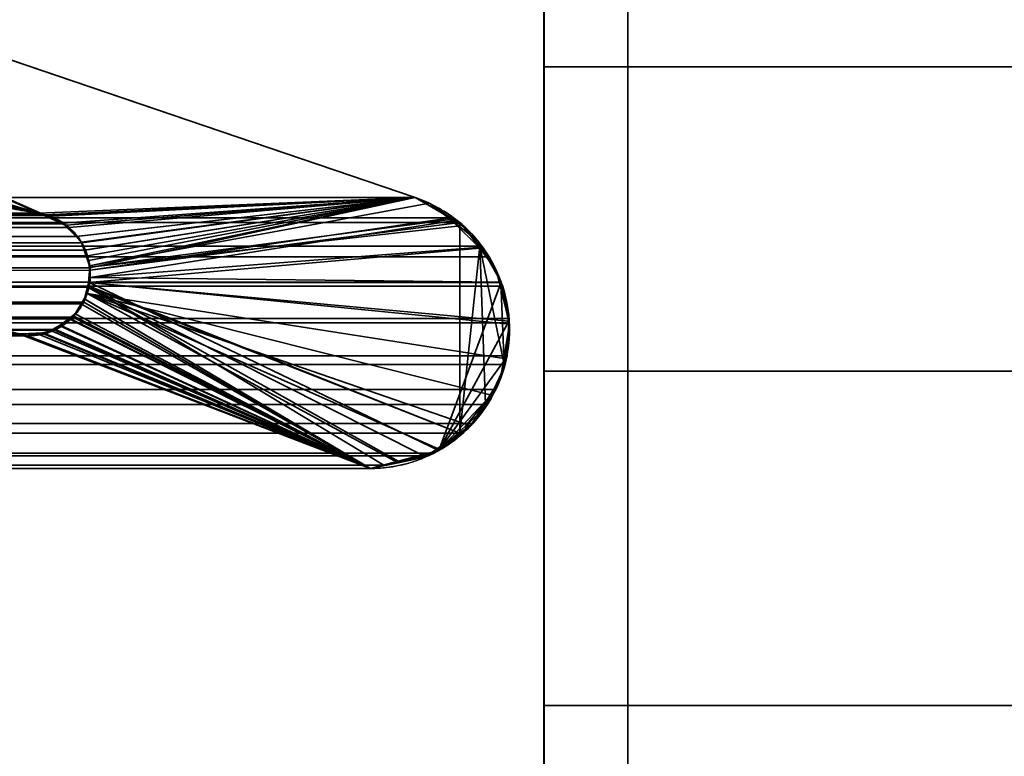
# Model space of a CAD drawing. Header units: millimetres. Extents: x -490 to 6690, y -115 to 132.
# Tile 583 of 656: x 3411.44 to 3414.37, y -2.11 to 0.08. Entities that reach past the tile are written whole.
import ezdxf

# ---------------------------------------------------------------- set-up
doc = ezdxf.new("R2010")
doc.units = ezdxf.units.MM
doc.layers.add('151', color=7, linetype='Continuous', true_color=0xffffff)

# ---------------------------------------------------------------- blocks, each defined once
blk = doc.blocks.new('UG_SURFACE_003')
at = {"layer": '151', "color": 252, "linetype": 'Continuous', "lineweight": 35}
for points in [[(3589.9999, -6.2, 2201.9999), (3589.9999, 113.2, 2201.9999), (2410.0001, 113.2, 2201.9999), (2410.0001, -6.2, 2201.9999)], [(2559.9999, -6.2, 2052), (2559.9999, 113.2, 2052), (3440.0001, 113.2, 2052), (3440.0001, -6.2, 2052)]]:
    blk.add_3dface(points, dxfattribs=at)
blk = doc.blocks.new('UG_SURFACE_187')
at = {"layer": '151', "color": 14, "linetype": 'Continuous', "lineweight": 35}
for points in [[(3417.3, -10, 2024.3001), (3417.3, 19, 2024.3001), (2582.7, 19, 2024.3001), (2582.7, -10, 2024.3001)], [(3413.25, 16.25, 2020.2501), (3415.9999, 19, 2023), (3417.3, 19, 2024.3001), (3417.3, -10, 2024.3001)], [(3413.25, 16.25, 2020.2501), (3413.25, -22, 2020.2501), (2586.75, -22, 2020.2501), (2586.75, 16.25, 2020.2501)], [(3417.3, -10, 2024.3001), (3413.25, -22, 2020.2501), (3413.25, 16.25, 2020.2501)]]:
    blk.add_3dface(points, dxfattribs=at)
blk = doc.blocks.new('UG_SURFACE_188')
at = {"layer": '151', "color": 7, "linetype": 'Continuous', "lineweight": 35}
for points in [[(2586.75, 16, 2020.2501), (2586.75, -22, 2020.2501), (3413.25, -22, 2020.2501), (3413.25, 16, 2020.2501)], [(3413.0001, 16, 2020), (3413.0001, -22, 2020), (2586.9999, -22, 2020), (2586.9999, 16, 2020)], [(3413.0001, -22, 2020), (3413.0001, 16, 2020), (3413.25, 16, 2020.2501), (3413.25, -22, 2020.2501)]]:
    blk.add_3dface(points, dxfattribs=at)
blk = doc.blocks.new('UG_SURFACE_189')
at = {"layer": '151', "color": 14, "linetype": 'Continuous', "lineweight": 35}
for points in [[(3413.25, 16.25, -8), (3415.9999, 19, -8), (3417.3, 19, -8), (3417.3, -10, -8)], [(3417.3, -10, 2024.3001), (3417.3, 19, 2024.3001), (3415.9999, 19, 2023), (3413.25, 16.25, 2020.2501)], [(3413.25, -22, 2020.2501), (3413.25, 16.25, 2020.2501), (3413.25, 1.9726, 1760.5226), (3413.25, 1.3301, 1762.5)], [(3413.25, 16.25, -8), (3413.25, -0.9663, 275.4323), (3413.25, 0.7157, 276.6543)], [(3413.25, -3, 275), (3413.25, -0.9663, 275.4323), (3413.25, 16.25, -8), (3413.25, -22, -8)], [(3417.3, -10, -8), (3413.25, -22, -8), (3413.25, 16.25, -8)], [(3413.25, 16.25, 2020.2501), (3413.25, -22, 2020.2501), (3417.3, -10, 2024.3001)], [(3413.25, 1.9726, 1222.5226), (3413.25, -3, 1755), (3413.25, -0.9663, 1755.4322)], [(3413.25, 1.9726, 1222.5226), (3413.25, -6.7157, 1756.6544), (3413.25, -5.0337, 1755.4322)], [(3413.25, -5.0337, 1755.4322), (3413.25, -3, 1755), (3413.25, 1.9726, 1222.5226)], [(3413.25, -0.9663, 1755.4322), (3413.25, 0.7157, 1756.6544), (3413.25, 1.9726, 1222.5226)], [(3413.25, 1.9726, 1222.5226), (3413.25, 1.3301, 1224.4999), (3413.25, -7.9726, 1760.5226), (3413.25, -7.7553, 1758.4549)], [(3413.25, -7.7553, 1758.4549), (3413.25, -6.7157, 1756.6544), (3413.25, 1.9726, 1222.5226)], [(3417.3, -0.0611, 1226.0451), (3413.25, -0.0611, 1226.0451), (3413.25, 1.3301, 1224.4999), (3417.3, 1.3301, 1224.4999)], [(3413.25, -22, 2020.2501), (3413.25, 1.3301, 1762.5), (3413.25, -0.0611, 1764.0451)], [(3413.25, 1.3301, 282.5), (3413.25, -5.0337, 1217.4323), (3413.25, -3, 1217)], [(3413.25, 1.3301, 282.5), (3413.25, -6.7157, 1218.6544), (3413.25, -5.0337, 1217.4323)], [(3413.25, -3, 1217), (3413.25, -0.9663, 1217.4323), (3413.25, 1.3301, 282.5)], [(3413.25, -0.9663, 1217.4323), (3413.25, 0.7157, 1218.6544), (3413.25, 1.3301, 282.5)], [(3413.25, -7.9726, 1760.5226), (3413.25, 1.3301, 1224.4999), (3413.25, -0.0611, 1226.0451)], [(3413.25, -7.9726, 1222.5226), (3413.25, -7.7553, 1220.4549), (3413.25, 1.3301, 282.5), (3413.25, -0.0611, 284.0451)], [(3413.25, -7.7553, 1220.4549), (3413.25, -6.7157, 1218.6544), (3413.25, 1.3301, 282.5)], [(3417.3, -0.0611, 284.0451), (3413.25, -0.0611, 284.0451), (3413.25, 1.3301, 282.5), (3417.3, 1.3301, 282.5)], [(3417.3, -0.0611, 1764.0451), (3413.25, -0.0611, 1764.0451), (3413.25, 1.3301, 1762.5), (3417.3, 1.3301, 1762.5)], [(3417.3, 0.7157, 1218.6544), (3413.25, 0.7157, 1218.6544), (3413.25, -0.9663, 1217.4323), (3417.3, -0.9663, 1217.4323)], [(3417.3, 0.7157, 276.6543), (3413.25, 0.7157, 276.6543), (3413.25, -0.9663, 275.4323), (3417.3, -0.9663, 275.4323)], [(3417.3, 0.7157, 1756.6544), (3413.25, 0.7157, 1756.6544), (3413.25, -0.9663, 1755.4322), (3417.3, -0.9663, 1755.4322)], [(3417.3, -1.9604, 1226.8907), (3413.25, -1.9604, 1226.8907), (3413.25, -0.0611, 1226.0451), (3417.3, -0.0611, 1226.0451)], [(3413.25, -0.0611, 1764.0451), (3413.25, -1.9604, 1764.8908), (3413.25, -22, 2020.2501)], [(3413.25, -0.0611, 1226.0451), (3413.25, -1.9604, 1226.8907), (3413.25, -7.9726, 1760.5226)], [(3413.25, -7.9726, 1222.5226), (3413.25, -0.0611, 284.0451), (3413.25, -1.9604, 284.8907)], [(3417.3, -1.9604, 284.8907), (3413.25, -1.9604, 284.8907), (3413.25, -0.0611, 284.0451), (3417.3, -0.0611, 284.0451)], [(3417.3, -1.9604, 1764.8908), (3413.25, -1.9604, 1764.8908), (3413.25, -0.0611, 1764.0451), (3417.3, -0.0611, 1764.0451)], [(3417.3, -0.9663, 1217.4323), (3413.25, -0.9663, 1217.4323), (3413.25, -3, 1217), (3417.3, -3, 1217)], [(3417.3, -0.9663, 275.4323), (3413.25, -0.9663, 275.4323), (3413.25, -3, 275), (3417.3, -3, 275)], [(3417.3, -0.9663, 1755.4322), (3413.25, -0.9663, 1755.4322), (3413.25, -3, 1755), (3417.3, -3, 1755)], [(3417.3, -1.9604, 1226.8907), (3417.3, -4.0396, 1226.8907), (3413.25, -3, 1227)], [(3413.25, -3, 1227), (3413.25, -1.9604, 1226.8907), (3417.3, -1.9604, 1226.8907)], [(3413.25, -1.9604, 1764.8908), (3413.25, -3, 1765), (3413.25, -22, 2020.2501)], [(3413.25, -1.9604, 1226.8907), (3413.25, -3, 1227), (3413.25, -7.9726, 1760.5226)], [(3413.25, -1.9604, 284.8907), (3413.25, -3, 285), (3413.25, -7.9726, 1222.5226)], [(3417.3, -1.9604, 284.8907), (3417.3, -4.0396, 284.8907), (3413.25, -3, 285)], [(3413.25, -3, 285), (3413.25, -1.9604, 284.8907), (3417.3, -1.9604, 284.8907)], [(3417.3, -1.9604, 1764.8908), (3417.3, -4.0396, 1764.8908), (3413.25, -3, 1765)], [(3413.25, -3, 1765), (3413.25, -1.9604, 1764.8908), (3417.3, -1.9604, 1764.8908)]]:
    blk.add_3dface(points, dxfattribs=at)
blk = doc.blocks.new('UG_SURFACE_191')
at = {"layer": '151', "color": 7, "linetype": 'Continuous', "lineweight": 35}
for points in [[(3413.25, -22, 2020.2501), (3413.25, 16, 2020.2501), (3413.0001, 16, 2020), (3413.0001, -22, 2020)], [(3413.0001, 16, -8), (3413.25, 16, -8), (3413.25, -22, -8), (3413.0001, -22, -8)], [(3413.0001, -22, 2020), (3413.0001, 16, 2020), (3413.0001, 1.9726, 1760.5226), (3413.0001, 1.3301, 1762.5)], [(3413.0001, 16, -8), (3413.0001, -0.9663, 275.4323), (3413.0001, 0.7157, 276.6543)], [(3413.0001, -3, 275), (3413.0001, -0.9663, 275.4323), (3413.0001, 16, -8), (3413.0001, -22, -8)], [(3413.25, 16, 2020.2501), (3413.25, -4.0396, 284.8907), (3413.25, -3, 285)], [(3413.25, 16, 2020.2501), (3413.25, -4.0396, 1764.8908), (3413.25, -3, 1765)], [(3413.25, 16, 2020.2501), (3413.25, -5.9389, 284.0451), (3413.25, -4.0396, 284.8907)], [(3413.25, -3, 285), (3413.25, -1.9604, 284.8907), (3413.25, 16, 2020.2501)], [(3413.25, -3, 1765), (3413.25, -1.9604, 1764.8908), (3413.25, 16, 2020.2501)], [(3413.25, -1.9604, 284.8907), (3413.25, -0.0611, 284.0451), (3413.25, 16, 2020.2501)], [(3413.25, -1.9604, 1764.8908), (3413.25, -0.0611, 1764.0451), (3413.25, 16, 2020.2501)], [(3413.25, 16, 2020.2501), (3413.25, -7.3301, 1762.5), (3413.25, -5.9389, 1764.0451)], [(3413.25, -0.0611, 284.0451), (3413.25, 1.3301, 282.5), (3413.25, 16, 2020.2501)], [(3413.25, 1.9726, 1222.5226), (3413.25, -7.3301, 282.5), (3413.25, -5.9389, 284.0451), (3413.25, 16, 2020.2501)], [(3413.25, -5.9389, 1764.0451), (3413.25, -4.0396, 1764.8908), (3413.25, 16, 2020.2501)], [(3413.25, -0.0611, 1764.0451), (3413.25, 1.3301, 1762.5), (3413.25, 16, 2020.2501)], [(3413.25, 16, 2020.2501), (3413.25, -22, 2020.2501), (3413.25, -7.9726, 1760.5226), (3413.25, -7.3301, 1762.5)], [(3413.25, 0.7157, 276.6543), (3413.25, -0.9663, 275.4323), (3413.25, 16, -8)], [(3413.25, -0.9663, 275.4323), (3413.25, -3, 275), (3413.25, -22, -8), (3413.25, 16, -8)], [(3413.0001, 1.9726, 1222.5226), (3413.0001, -3, 1755), (3413.0001, -0.9663, 1755.4322)], [(3413.0001, 1.9726, 1222.5226), (3413.0001, -6.7157, 1756.6544), (3413.0001, -5.0337, 1755.4322)], [(3413.0001, -5.0337, 1755.4322), (3413.0001, -3, 1755), (3413.0001, 1.9726, 1222.5226)], [(3413.0001, -0.9663, 1755.4322), (3413.0001, 0.7157, 1756.6544), (3413.0001, 1.9726, 1222.5226)], [(3413.0001, 1.9726, 1222.5226), (3413.0001, 1.3301, 1224.4999), (3413.0001, -7.9726, 1760.5226), (3413.0001, -7.7553, 1758.4549)], [(3413.0001, -7.7553, 1758.4549), (3413.0001, -6.7157, 1756.6544), (3413.0001, 1.9726, 1222.5226)], [(3413.25, -7.9726, 280.5226), (3413.25, -7.3301, 282.5), (3413.25, 1.9726, 1222.5226), (3413.25, 1.7553, 1220.4549)], [(3413.25, 1.7553, 1220.4549), (3413.25, 0.7157, 1218.6544), (3413.25, -7.9726, 280.5226)], [(3413.0001, -22, 2020), (3413.0001, 1.3301, 1762.5), (3413.0001, -0.0611, 1764.0451)], [(3413.0001, 1.3301, 282.5), (3413.0001, -5.0337, 1217.4323), (3413.0001, -3, 1217)], [(3413.0001, 1.3301, 282.5), (3413.0001, -6.7157, 1218.6544), (3413.0001, -5.0337, 1217.4323)], [(3413.0001, -3, 1217), (3413.0001, -0.9663, 1217.4323), (3413.0001, 1.3301, 282.5)], [(3413.0001, -0.9663, 1217.4323), (3413.0001, 0.7157, 1218.6544), (3413.0001, 1.3301, 282.5)], [(3413.0001, -7.9726, 1760.5226), (3413.0001, 1.3301, 1224.4999), (3413.0001, -0.0611, 1226.0451)], [(3413.0001, -7.9726, 1222.5226), (3413.0001, -7.7553, 1220.4549), (3413.0001, 1.3301, 282.5), (3413.0001, -0.0611, 284.0451)], [(3413.0001, -7.7553, 1220.4549), (3413.0001, -6.7157, 1218.6544), (3413.0001, 1.3301, 282.5)], [(3413.25, -0.0611, 1226.0451), (3413.0001, -0.0611, 1226.0451), (3413.0001, 1.3301, 1224.4999), (3413.25, 1.3301, 1224.4999)], [(3413.25, -0.0611, 284.0451), (3413.0001, -0.0611, 284.0451), (3413.0001, 1.3301, 282.5), (3413.25, 1.3301, 282.5)], [(3413.25, -0.0611, 1764.0451), (3413.0001, -0.0611, 1764.0451), (3413.0001, 1.3301, 1762.5), (3413.25, 1.3301, 1762.5)], [(3413.25, -0.0611, 1226.0451), (3413.25, 1.3301, 1224.4999), (3413.25, 0.7157, 1756.6544)], [(3413.25, 0.7157, 1218.6544), (3413.0001, 0.7157, 1218.6544), (3413.0001, -0.9663, 1217.4323), (3413.25, -0.9663, 1217.4323)], [(3413.25, 0.7157, 276.6543), (3413.0001, 0.7157, 276.6543), (3413.0001, -0.9663, 275.4323), (3413.25, -0.9663, 275.4323)], [(3413.25, 0.7157, 1756.6544), (3413.0001, 0.7157, 1756.6544), (3413.0001, -0.9663, 1755.4322), (3413.25, -0.9663, 1755.4322)], [(3413.25, 0.7157, 1756.6544), (3413.25, -4.0396, 1226.8907), (3413.25, -3, 1227)], [(3413.25, -3, 1227), (3413.25, -1.9604, 1226.8907), (3413.25, 0.7157, 1756.6544)], [(3413.25, -1.9604, 1226.8907), (3413.25, -0.0611, 1226.0451), (3413.25, 0.7157, 1756.6544)], [(3413.25, 0.7157, 1756.6544), (3413.25, -7.3301, 1224.4999), (3413.25, -5.9389, 1226.0451)], [(3413.25, -5.9389, 1226.0451), (3413.25, -4.0396, 1226.8907), (3413.25, 0.7157, 1756.6544)], [(3413.25, 0.7157, 1756.6544), (3413.25, -0.9663, 1755.4322), (3413.25, -7.9726, 1222.5226), (3413.25, -7.3301, 1224.4999)], [(3413.25, -7.9726, 280.5226), (3413.25, 0.7157, 1218.6544), (3413.25, -0.9663, 1217.4323)], [(3413.0001, -0.0611, 1764.0451), (3413.0001, -1.9604, 1764.8908), (3413.0001, -22, 2020)], [(3413.0001, -0.0611, 1226.0451), (3413.0001, -1.9604, 1226.8907), (3413.0001, -7.9726, 1760.5226)], [(3413.0001, -7.9726, 1222.5226), (3413.0001, -0.0611, 284.0451), (3413.0001, -1.9604, 284.8907)], [(3413.25, -1.9604, 1226.8907), (3413.0001, -1.9604, 1226.8907), (3413.0001, -0.0611, 1226.0451), (3413.25, -0.0611, 1226.0451)], [(3413.25, -1.9604, 284.8907), (3413.0001, -1.9604, 284.8907), (3413.0001, -0.0611, 284.0451), (3413.25, -0.0611, 284.0451)], [(3413.25, -1.9604, 1764.8908), (3413.0001, -1.9604, 1764.8908), (3413.0001, -0.0611, 1764.0451), (3413.25, -0.0611, 1764.0451)], [(3413.25, -0.9663, 1217.4323), (3413.0001, -0.9663, 1217.4323), (3413.0001, -3, 1217), (3413.25, -3, 1217)], [(3413.25, -0.9663, 275.4323), (3413.0001, -0.9663, 275.4323), (3413.0001, -3, 275), (3413.25, -3, 275)], [(3413.25, -0.9663, 1755.4322), (3413.0001, -0.9663, 1755.4322), (3413.0001, -3, 1755), (3413.25, -3, 1755)], [(3413.25, -0.9663, 1755.4322), (3413.25, -3, 1755), (3413.25, -7.9726, 1222.5226)], [(3413.25, -0.9663, 1217.4323), (3413.25, -3, 1217), (3413.25, -7.9726, 280.5226)], [(3413.0001, -1.9604, 1764.8908), (3413.0001, -3, 1765), (3413.0001, -22, 2020)], [(3413.0001, -1.9604, 1226.8907), (3413.0001, -3, 1227), (3413.0001, -7.9726, 1760.5226)], [(3413.0001, -1.9604, 284.8907), (3413.0001, -3, 285), (3413.0001, -7.9726, 1222.5226)], [(3413.0001, -3, 1227), (3413.0001, -1.9604, 1226.8907), (3413.25, -1.9604, 1226.8907), (3413.25, -3, 1227)], [(3413.0001, -3, 285), (3413.0001, -1.9604, 284.8907), (3413.25, -1.9604, 284.8907), (3413.25, -3, 285)], [(3413.0001, -3, 1765), (3413.0001, -1.9604, 1764.8908), (3413.25, -1.9604, 1764.8908), (3413.25, -3, 1765)]]:
    blk.add_3dface(points, dxfattribs=at)
blk = doc.blocks.new('UG_SURFACE_196')
at = {"layer": '151', "color": 46, "linetype": 'Continuous', "lineweight": 35}
for points in [[(2592.6621, 1.3457, 2014.3378), (2587.383, -0.45, 2019.6168), (3412.617, -0.45, 2019.6168), (3407.3379, 1.3457, 2014.3378)], [(3407.3379, 1.3457, 2014.3378), (3412.617, -0.45, 2019.6168), (3411.4966, -0.4967, 2018.4968), (3409.3752, 0.0371, 2016.3753)], [(3411.4966, -0.4967, 2018.4968), (3410.4202, -0.2717, 2017.4203), (3409.3752, 0.0371, 2016.3753)], [(3410.4202, -0.2717, 2017.4203), (3411.4966, -0.4967, 2018.4968), (2588.5034, -0.4967, 2018.4968)], [(2587.2767, -0.5099, 2019.7234), (3412.7233, -0.5099, 2019.7234), (3412.617, -0.45, 2019.6168), (2587.383, -0.45, 2019.6168)], [(3412.617, -0.45, 2019.6168), (3411.5169, -0.5016, 2018.5168), (3411.4966, -0.4967, 2018.4968)], [(3412.617, -0.45, 2019.6168), (3411.5231, -0.5031, 2018.523), (3411.5169, -0.5016, 2018.5168)], [(3412.617, -0.45, 2019.6168), (3411.5868, -0.5392, 2018.5869), (3411.5665, -0.5277, 2018.5666), (3411.5231, -0.5031, 2018.523)], [(3411.6247, -0.5846, 2018.6245), (3411.6087, -0.5656, 2018.6088), (3411.5868, -0.5392, 2018.5869), (3412.617, -0.45, 2019.6168)], [(3411.6344, -0.6066, 2018.6343), (3411.6247, -0.5846, 2018.6245), (3412.617, -0.45, 2019.6168)], [(3412.617, -0.45, 2019.6168), (3411.6418, -0.6234, 2018.6417), (3411.6344, -0.6066, 2018.6343)], [(3411.6483, -0.6585, 2018.6481), (3411.6418, -0.6234, 2018.6417), (3412.617, -0.45, 2019.6168)], [(3411.6497, -0.6664, 2018.6496), (3411.6483, -0.6585, 2018.6481), (3412.617, -0.45, 2019.6168), (3412.7233, -0.5099, 2019.7234)], [(2588.4836, -0.5039, 2018.5165), (2588.5034, -0.4967, 2018.4968), (3411.4966, -0.4967, 2018.4968)], [(3411.4966, -0.4967, 2018.4968), (3411.5169, -0.5016, 2018.5168), (2588.4836, -0.5039, 2018.5165)], [(2587.2509, -0.5243, 2019.7492), (2587.1906, -0.5944, 2019.8095), (3412.8094, -0.5944, 2019.8095)], [(3412.7491, -0.5243, 2019.7492), (3412.7233, -0.5099, 2019.7234), (2587.2767, -0.5099, 2019.7234), (2587.2509, -0.5243, 2019.7492)], [(2587.2509, -0.5243, 2019.7492), (3412.8094, -0.5944, 2019.8095), (3412.7491, -0.5243, 2019.7492)], [(2588.392, -0.5607, 2018.6079), (2588.433, -0.5257, 2018.5668), (3411.5665, -0.5277, 2018.5666)], [(3411.5231, -0.5031, 2018.523), (2588.433, -0.5257, 2018.5668), (2588.4399, -0.5198, 2018.5599)], [(3411.5231, -0.5031, 2018.523), (3411.5665, -0.5277, 2018.5666), (2588.433, -0.5257, 2018.5668)], [(2588.4399, -0.5198, 2018.5599), (2588.4836, -0.5039, 2018.5165), (3411.5169, -0.5016, 2018.5168)], [(3411.5169, -0.5016, 2018.5168), (3411.5231, -0.5031, 2018.523), (2588.4399, -0.5198, 2018.5599)], [(3412.7495, -1.1512, 2019.7494), (3411.6461, -0.7138, 2018.646), (3411.6497, -0.6664, 2018.6496), (3412.7491, -0.5243, 2019.7492)], [(3412.7233, -0.5099, 2019.7234), (3412.7491, -0.5243, 2019.7492), (3411.6497, -0.6664, 2018.6496)], [(3412.7491, -0.5243, 2019.7492), (3412.8094, -0.5944, 2019.8095), (3412.7495, -1.1512, 2019.7494)], [(3411.5665, -0.5277, 2018.5666), (3411.5868, -0.5392, 2018.5869), (2588.392, -0.5607, 2018.6079)], [(3411.5868, -0.5392, 2018.5869), (3411.6087, -0.5656, 2018.6088), (2588.392, -0.5607, 2018.6079)], [(2588.3648, -0.6055, 2018.6353), (2588.3904, -0.5636, 2018.6098), (3411.6087, -0.5656, 2018.6088)], [(3411.6087, -0.5656, 2018.6088), (3411.6247, -0.5846, 2018.6245), (2588.3648, -0.6055, 2018.6353)], [(3411.6247, -0.5846, 2018.6245), (2588.3648, -0.6057, 2018.6353), (2588.3648, -0.6055, 2018.6353)], [(3411.6247, -0.5846, 2018.6245), (3411.6344, -0.6066, 2018.6343), (2588.3648, -0.6057, 2018.6353)], [(3411.6087, -0.5656, 2018.6088), (2588.3904, -0.5636, 2018.6098), (2588.392, -0.5607, 2018.6079)], [(3412.837, -0.6264, 2019.8369), (3412.8094, -0.5944, 2019.8095), (2587.1906, -0.5944, 2019.8095), (2587.163, -0.6264, 2019.8369)], [(2588.3522, -0.6499, 2018.6479), (2588.3648, -0.6057, 2018.6353), (3411.6344, -0.6066, 2018.6343)], [(3411.6344, -0.6066, 2018.6343), (3411.6418, -0.6234, 2018.6417), (2588.3522, -0.6499, 2018.6479)], [(3412.8263, -1.0656, 2019.8264), (3412.7884, -1.1216, 2019.7885), (3412.7495, -1.1512, 2019.7494), (3412.8094, -0.5944, 2019.8095)], [(3412.8814, -0.9462, 2019.8815), (3412.8094, -0.5944, 2019.8095), (3412.837, -0.6264, 2019.8369), (3412.8716, -0.7018, 2019.8717)], [(3412.8814, -0.9462, 2019.8815), (3412.8566, -1.021, 2019.8567), (3412.8263, -1.0656, 2019.8264), (3412.8094, -0.5944, 2019.8095)], [(2587.1284, -0.7018, 2019.8717), (3412.8716, -0.7018, 2019.8717), (3412.837, -0.6264, 2019.8369)], [(2587.163, -0.6264, 2019.8369), (2587.1284, -0.7018, 2019.8717), (3412.837, -0.6264, 2019.8369)], [(3411.6418, -0.6234, 2018.6417), (2588.352, -0.6583, 2018.6481), (2588.3522, -0.6499, 2018.6479)], [(3411.6418, -0.6234, 2018.6417), (3411.6483, -0.6585, 2018.6481), (2588.352, -0.6583, 2018.6481)], [(2588.3512, -0.698, 2018.6489), (2588.352, -0.6583, 2018.6481), (3411.6483, -0.6585, 2018.6481)], [(2588.3546, -0.7132, 2018.6453), (2588.3512, -0.698, 2018.6489), (3411.6483, -0.6585, 2018.6481)], [(3411.6483, -0.6585, 2018.6481), (3411.6497, -0.6664, 2018.6496), (2588.3546, -0.7132, 2018.6453)], [(3411.6497, -0.6664, 2018.6496), (3411.6461, -0.7138, 2018.646), (2588.3546, -0.7132, 2018.6453)], [(3412.8771, -0.7136, 2019.8772), (3412.8716, -0.7018, 2019.8717), (2587.1284, -0.7018, 2019.8717), (2587.1229, -0.7136, 2019.8772)], [(3412.8716, -0.7018, 2019.8717), (3412.8771, -0.7136, 2019.8772), (3412.8962, -0.8094, 2019.8963), (3412.8954, -0.8223, 2019.8953)], [(3412.8954, -0.8223, 2019.8953), (3412.89, -0.9206, 2019.8898), (3412.8814, -0.9462, 2019.8815), (3412.8716, -0.7018, 2019.8717)], [(3412.8954, -0.8223, 2019.8953), (2587.1229, -0.7136, 2019.8772), (2587.1038, -0.8094, 2019.8963)], [(2587.1229, -0.7136, 2019.8772), (3412.8954, -0.8223, 2019.8953), (3412.8962, -0.8094, 2019.8963)], [(3412.8962, -0.8094, 2019.8963), (3412.8771, -0.7136, 2019.8772), (2587.1229, -0.7136, 2019.8772)], [(2588.3608, -0.7398, 2018.6391), (2588.3546, -0.7132, 2018.6453), (3411.6461, -0.7138, 2018.646)], [(2588.3608, -0.7398, 2018.6391), (3411.6461, -0.7138, 2018.646), (3411.6459, -0.7163, 2018.646)], [(3411.6459, -0.7163, 2018.646), (3411.6302, -0.7609, 2018.63), (2588.3608, -0.7398, 2018.6391)], [(3412.5233, -1.2461, 2019.5231), (3412.4837, -1.2556, 2019.4836), (3411.6302, -0.7609, 2018.63), (3411.6459, -0.7163, 2018.646)], [(3412.7495, -1.1512, 2019.7494), (3411.6459, -0.7163, 2018.646), (3411.6461, -0.7138, 2018.646)], [(3411.6459, -0.7163, 2018.646), (3412.7495, -1.1512, 2019.7494), (3412.6711, -1.2106, 2019.6712), (3412.642, -1.2177, 2019.6419)], [(3412.642, -1.2177, 2019.6419), (3412.5233, -1.2461, 2019.5231), (3411.6459, -0.7163, 2018.646)], [(2588.3608, -0.7398, 2018.6391), (3411.6302, -0.7609, 2018.63), (3411.6266, -0.7657, 2018.6267)], [(3411.6266, -0.7657, 2018.6267), (2588.3737, -0.7656, 2018.6262), (2588.3608, -0.7398, 2018.6391)], [(3411.5984, -0.8053, 2018.5983), (3411.6266, -0.7657, 2018.6267), (3411.6302, -0.7609, 2018.63), (3412.4837, -1.2556, 2019.4836)], [(2588.3799, -0.7781, 2018.62), (2588.3737, -0.7656, 2018.6262), (3411.6266, -0.7657, 2018.6267)], [(2588.3799, -0.7781, 2018.62), (3411.6266, -0.7657, 2018.6267), (3411.5984, -0.8053, 2018.5983)], [(2588.3799, -0.7781, 2018.62), (3411.5984, -0.8053, 2018.5983), (3411.5908, -0.8107, 2018.5907)], [(3411.5908, -0.8107, 2018.5907), (2588.4097, -0.8104, 2018.5902), (2588.3799, -0.7781, 2018.62)], [(2587.1038, -0.8094, 2019.8963), (2587.1046, -0.8223, 2019.8953), (3412.8954, -0.8223, 2019.8953)], [(2588.4216, -0.823, 2018.5785), (2588.4097, -0.8104, 2018.5902), (3411.5908, -0.8107, 2018.5907)], [(2588.454, -0.8388, 2018.5459), (2588.4216, -0.823, 2018.5785), (3411.5908, -0.8107, 2018.5907)], [(3411.5908, -0.8107, 2018.5907), (3411.5465, -0.8423, 2018.5463), (2588.454, -0.8388, 2018.5459)], [(3411.5465, -0.8423, 2018.5463), (3411.5908, -0.8107, 2018.5907), (3412.4837, -1.2556, 2019.4836)], [(3411.5908, -0.8107, 2018.5907), (3411.5984, -0.8053, 2018.5983), (3412.4837, -1.2556, 2019.4836)], [(3412.8954, -0.8223, 2019.8953), (2587.1046, -0.8223, 2019.8953), (2587.11, -0.9206, 2019.8898)], [(3412.89, -0.9206, 2019.8898), (3412.8954, -0.8223, 2019.8953), (2587.11, -0.9206, 2019.8898)], [(2588.4898, -0.8559, 2018.5103), (2588.454, -0.8388, 2018.5459), (3411.5465, -0.8423, 2018.5463)], [(2588.4898, -0.8559, 2018.5103), (3411.5465, -0.8423, 2018.5463), (3411.5438, -0.8441, 2018.544)], [(2588.5072, -0.8566, 2018.4927), (2588.4898, -0.8559, 2018.5103), (3411.5438, -0.8441, 2018.544)], [(3411.5438, -0.8441, 2018.544), (3411.4923, -0.8549, 2018.4925), (2588.5072, -0.8566, 2018.4927)], [(3412.4837, -1.2556, 2019.4836), (3405.1716, -1.2556, 2012.1715), (3411.3829, -0.841, 2018.3828), (3411.4339, -0.8539, 2018.434)], [(3411.4923, -0.8549, 2018.4925), (3411.5438, -0.8441, 2018.544), (3412.4837, -1.2556, 2019.4836)], [(3412.4837, -1.2556, 2019.4836), (3411.5438, -0.8441, 2018.544), (3411.5465, -0.8423, 2018.5463)], [(2588.5072, -0.8566, 2018.4927), (3411.4923, -0.8549, 2018.4925), (3411.4628, -0.8612, 2018.4627)], [(2588.5637, -0.8587, 2018.4364), (2588.5072, -0.8566, 2018.4927), (3411.4628, -0.8612, 2018.4627)], [(2588.5637, -0.8587, 2018.4364), (3411.4628, -0.8612, 2018.4627), (3411.4339, -0.8539, 2018.434)], [(3411.4339, -0.8539, 2018.434), (3411.4628, -0.8612, 2018.4627), (3412.4837, -1.2556, 2019.4836)], [(3412.4837, -1.2556, 2019.4836), (3411.4628, -0.8612, 2018.4627), (3411.4923, -0.8549, 2018.4925)], [(2587.11, -0.9206, 2019.8898), (2587.1186, -0.9462, 2019.8815), (3412.8814, -0.9462, 2019.8815), (3412.89, -0.9206, 2019.8898)], [(3412.8814, -0.9462, 2019.8815), (2587.1186, -0.9462, 2019.8815), (2587.1434, -1.021, 2019.8567)], [(3412.8566, -1.021, 2019.8567), (3412.8814, -0.9462, 2019.8815), (2587.1434, -1.021, 2019.8567)], [(2587.1434, -1.021, 2019.8567), (2587.1737, -1.0656, 2019.8264), (3412.8263, -1.0656, 2019.8264), (3412.8566, -1.021, 2019.8567)], [(3412.7884, -1.1216, 2019.7885), (2587.1737, -1.0656, 2019.8264), (2587.2116, -1.1216, 2019.7885)], [(3412.7884, -1.1216, 2019.7885), (3412.8263, -1.0656, 2019.8264), (2587.1737, -1.0656, 2019.8264)], [(2587.2116, -1.1216, 2019.7885), (2587.2505, -1.1512, 2019.7494), (3412.7495, -1.1512, 2019.7494), (3412.7884, -1.1216, 2019.7885)], [(3412.7495, -1.1512, 2019.7494), (2587.2505, -1.1512, 2019.7494), (2587.3289, -1.2106, 2019.6712)], [(3412.6711, -1.2106, 2019.6712), (3412.7495, -1.1512, 2019.7494), (2587.3289, -1.2106, 2019.6712)], [(2587.3289, -1.2106, 2019.6712), (2587.358, -1.2177, 2019.6419), (3412.642, -1.2177, 2019.6419), (3412.6711, -1.2106, 2019.6712)], [(2587.4767, -1.2461, 2019.5231), (3412.5233, -1.2461, 2019.5231), (3412.642, -1.2177, 2019.6419), (2587.358, -1.2177, 2019.6419)], [(2587.5163, -1.2556, 2019.4836), (3412.4837, -1.2556, 2019.4836), (3412.5233, -1.2461, 2019.5231), (2587.4767, -1.2461, 2019.5231)], [(3405.1716, -1.2556, 2012.1715), (3412.4837, -1.2556, 2019.4836), (2587.5163, -1.2556, 2019.4836), (2594.8284, -1.2556, 2012.1715)]]:
    blk.add_3dface(points, dxfattribs=at)
blk = doc.blocks.new('UG_SURFACE_197')
at = {"layer": '151', "color": 46, "linetype": 'Continuous', "lineweight": 35}
for points in [[(3411.4966, -0.4967, -8), (3407.15, 0.794, -8), (3407.3379, 1.3457, -8)], [(3407.3379, 1.3457, -8), (3411.5696, -0.5259, -8), (3411.5176, -0.5051, -8)], [(3411.5176, -0.5051, -8), (3411.4966, -0.4967, -8), (3407.3379, 1.3457, -8)], [(3411.5696, -0.5259, -8), (3407.3379, 1.3457, -8), (3412.617, -0.45, -8)], [(3410.4252, -0.273, 2017.4251), (3411.4966, -0.4967, 2018.4968), (3412.617, -0.45, 2019.6168), (3407.3379, 1.3457, 2014.3378)], [(3407.3379, 1.3457, 2014.3378), (3412.617, -0.45, 2019.6168), (3412.617, -0.45, -8), (3407.3379, 1.3457, -8)], [(3411.4966, -0.4967, -8), (3409.3752, 0.0371, -8), (3407.15, 0.794, -8)], [(3410.4252, -0.273, 2017.4251), (3409.3752, 0.0371, -8), (3411.4966, -0.4967, -8)], [(3411.4966, -0.4967, -8), (3411.4966, -0.4967, 2018.4968), (3410.4252, -0.273, 2017.4251)], [(3412.617, -0.45, 2019.6168), (3411.4966, -0.4967, 2018.4968), (3411.5181, -0.506, 2018.518)], [(3411.5181, -0.506, 2018.518), (3411.5691, -0.5282, 2018.5692), (3411.5782, -0.5322, 2018.5783), (3412.617, -0.45, 2019.6168)], [(3411.6075, -0.5659, -8), (3411.5696, -0.526, -8), (3412.617, -0.45, -8)], [(3411.5696, -0.526, -8), (3411.5696, -0.5259, -8), (3412.617, -0.45, -8)], [(3412.617, -0.45, 2019.6168), (3411.5782, -0.5322, 2018.5783), (3411.6085, -0.5662, 2018.6086)], [(3412.617, -0.45, -8), (3411.6235, -0.5829, -8), (3411.6075, -0.5659, -8)], [(3411.6085, -0.5662, 2018.6086), (3411.6242, -0.5838, 2018.6241), (3412.617, -0.45, 2019.6168)], [(3411.6316, -0.6066, -8), (3411.6235, -0.5829, -8), (3412.617, -0.45, -8)], [(3412.617, -0.45, 2019.6168), (3411.6242, -0.5838, 2018.6241), (3411.6333, -0.6069, 2018.6334)], [(3412.617, -0.45, -8), (3411.6473, -0.6529, -8), (3411.6316, -0.6066, -8)], [(3411.6333, -0.6069, 2018.6334), (3411.6454, -0.6371, 2018.6455), (3412.617, -0.45, 2019.6168)], [(3412.6592, -0.467, 2019.659), (3412.617, -0.45, 2019.6168), (3411.6454, -0.6371, 2018.6455), (3411.6468, -0.6528, 2018.6467)], [(3412.7266, -0.5196, 2019.7265), (3412.6592, -0.467, 2019.659), (3411.6468, -0.6528, 2018.6467), (3411.6497, -0.6882, 2018.6496)], [(3411.6488, -0.6572, -8), (3411.6473, -0.6529, -8), (3412.617, -0.45, -8), (3412.7276, -0.5147, -8)], [(3412.7276, -0.5147, -8), (3412.617, -0.45, -8), (3412.617, -0.45, 2019.6168)], [(3412.617, -0.45, 2019.6168), (3412.6592, -0.467, 2019.659), (3412.7276, -0.5147, -8)], [(3412.6592, -0.467, 2019.659), (3412.7266, -0.5196, 2019.7265), (3412.7276, -0.5147, -8)], [(3411.5176, -0.5051, -8), (3411.5181, -0.506, 2018.518), (3411.4966, -0.4967, 2018.4968)], [(3411.4966, -0.4967, 2018.4968), (3411.4966, -0.4967, -8), (3411.5176, -0.5051, -8)], [(3411.5181, -0.506, 2018.518), (3411.5176, -0.5051, -8), (3411.5696, -0.5259, -8)], [(3411.5696, -0.5259, -8), (3411.5691, -0.5282, 2018.5692), (3411.5181, -0.506, 2018.518)], [(3411.5696, -0.5259, -8), (3411.5696, -0.526, -8), (3411.5691, -0.5282, 2018.5692)], [(3411.5691, -0.5282, 2018.5692), (3411.5696, -0.526, -8), (3411.6075, -0.5659, -8)], [(3412.7276, -0.5147, -8), (3412.7595, -0.5334, -8), (3411.6488, -0.6572, -8)], [(3412.8141, -0.5979, 2019.8143), (3412.8041, -0.58, 2019.8042), (3412.7266, -0.5196, 2019.7265), (3411.6497, -0.6882, 2018.6496)], [(3412.7595, -0.5334, -8), (3412.7276, -0.5147, -8), (3412.7266, -0.5196, 2019.7265)], [(3412.8096, -0.6006, -8), (3412.7595, -0.5334, -8), (3412.7266, -0.5196, 2019.7265)], [(3412.7266, -0.5196, 2019.7265), (3412.8041, -0.58, 2019.8042), (3412.8096, -0.6006, -8)], [(3411.6075, -0.5659, -8), (3411.5782, -0.5322, 2018.5783), (3411.5691, -0.5282, 2018.5692)], [(3411.6075, -0.5659, -8), (3411.6085, -0.5662, 2018.6086), (3411.5782, -0.5322, 2018.5783)], [(3411.6442, -0.7027, -8), (3411.6488, -0.6572, -8), (3412.7595, -0.5334, -8), (3412.8096, -0.6006, -8)], [(3411.6085, -0.5662, 2018.6086), (3411.6075, -0.5659, -8), (3411.6235, -0.5829, -8)], [(3411.6235, -0.5829, -8), (3411.6242, -0.5838, 2018.6241), (3411.6085, -0.5662, 2018.6086)], [(3411.6242, -0.5838, 2018.6241), (3411.6235, -0.5829, -8), (3411.6316, -0.6066, -8)], [(3411.6316, -0.6066, -8), (3411.6333, -0.6069, 2018.6334), (3411.6242, -0.5838, 2018.6241)], [(3412.8041, -0.58, 2019.8042), (3412.8141, -0.5979, 2019.8143), (3412.8096, -0.6006, -8)], [(3411.6333, -0.6069, 2018.6334), (3411.6316, -0.6066, -8), (3411.6473, -0.6529, -8)], [(3411.6473, -0.6529, -8), (3411.6454, -0.6371, 2018.6455), (3411.6333, -0.6069, 2018.6334)], [(3412.8096, -0.6006, -8), (3412.8582, -0.6659, -8), (3412.8673, -0.7035, -8), (3411.6442, -0.7027, -8)], [(3411.6497, -0.6882, 2018.6496), (3412.873, -0.7021, 2019.8731), (3412.873, -0.7016, 2019.8729), (3412.8141, -0.5979, 2019.8143)], [(3412.8582, -0.6659, -8), (3412.8096, -0.6006, -8), (3412.8141, -0.5979, 2019.8143)], [(3412.8141, -0.5979, 2019.8143), (3412.873, -0.7016, 2019.8729), (3412.8582, -0.6659, -8)], [(3411.6473, -0.6529, -8), (3411.6468, -0.6528, 2018.6467), (3411.6454, -0.6371, 2018.6455)], [(3411.6488, -0.6572, -8), (3411.6442, -0.7027, -8), (3411.6476, -0.7029, 2018.6477)], [(3411.6497, -0.6882, 2018.6496), (3411.6468, -0.6528, 2018.6467), (3411.6473, -0.6529, -8)], [(3411.6473, -0.6529, -8), (3411.6488, -0.6572, -8), (3411.6476, -0.7029, 2018.6477)], [(3411.6476, -0.7029, 2018.6477), (3411.6497, -0.6882, 2018.6496), (3411.6473, -0.6529, -8)], [(3412.8673, -0.7035, -8), (3412.8582, -0.6659, -8), (3412.873, -0.7016, 2019.8729)], [(3411.6442, -0.7027, -8), (3411.6406, -0.7353, -8), (3411.6325, -0.7515, 2018.6327)], [(3411.6325, -0.7515, 2018.6327), (3411.6454, -0.7182, 2018.6455), (3411.6442, -0.7027, -8)], [(3411.6406, -0.7353, -8), (3411.6442, -0.7027, -8), (3412.8971, -0.8265, -8), (3412.8802, -0.9291, -8)], [(3411.6454, -0.7182, 2018.6455), (3411.6476, -0.7029, 2018.6477), (3411.6442, -0.7027, -8)], [(3412.8673, -0.7035, -8), (3412.895, -0.8177, -8), (3411.6442, -0.7027, -8)], [(3412.895, -0.8177, -8), (3412.8971, -0.8265, -8), (3411.6442, -0.7027, -8)], [(3411.6476, -0.7029, 2018.6477), (3411.6454, -0.7182, 2018.6455), (3412.5657, -1.2339, 2019.5656), (3412.6873, -1.2018, 2019.6872)], [(3412.6873, -1.2018, 2019.6872), (3412.873, -0.7021, 2019.8731), (3411.6497, -0.6882, 2018.6496), (3411.6476, -0.7029, 2018.6477)], [(3412.895, -0.8179, 2019.8948), (3412.873, -0.7021, 2019.8731), (3412.6873, -1.2018, 2019.6872)], [(3412.873, -0.7016, 2019.8729), (3412.873, -0.7021, 2019.8731), (3412.8673, -0.7035, -8)], [(3412.895, -0.8177, -8), (3412.8673, -0.7035, -8), (3412.873, -0.7021, 2019.8731)], [(3412.873, -0.7021, 2019.8731), (3412.895, -0.8179, 2019.8948), (3412.895, -0.8177, -8)], [(3412.4837, -1.2556, 2019.4836), (3412.5657, -1.2339, 2019.5656), (3411.6454, -0.7182, 2018.6455), (3411.6325, -0.7515, 2018.6327)], [(3411.6313, -0.7511, -8), (3411.6051, -0.7953, -8), (3411.6056, -0.7943, 2018.6055)], [(3412.4837, -1.2556, -8), (3411.6051, -0.7953, -8), (3411.6313, -0.7511, -8)], [(3411.6056, -0.7943, 2018.6055), (3411.6261, -0.7683, 2018.626), (3411.6313, -0.7511, -8)], [(3411.6261, -0.7683, 2018.626), (3411.6325, -0.7515, 2018.6327), (3411.6313, -0.7511, -8)], [(3411.6325, -0.7515, 2018.6327), (3411.6261, -0.7683, 2018.626), (3412.4837, -1.2556, 2019.4836)], [(3411.6406, -0.7353, -8), (3411.6313, -0.7511, -8), (3411.6325, -0.7515, 2018.6327)], [(3412.5657, -1.2389, -8), (3412.4837, -1.2556, -8), (3411.6313, -0.7511, -8), (3411.6406, -0.7353, -8)], [(3411.6406, -0.7353, -8), (3412.6835, -1.1965, -8), (3412.6456, -1.2226, -8), (3412.5657, -1.2389, -8)], [(3411.6406, -0.7353, -8), (3412.8802, -0.9291, -8), (3412.8702, -0.9895, -8), (3412.8401, -1.0369, -8)], [(3411.6406, -0.7353, -8), (3412.7815, -1.1289, -8), (3412.7691, -1.1375, -8), (3412.6835, -1.1965, -8)], [(3412.8401, -1.0369, -8), (3412.7815, -1.1289, -8), (3411.6406, -0.7353, -8)], [(3411.6261, -0.7683, 2018.626), (3411.6056, -0.7943, 2018.6055), (3411.5913, -0.8123, 2018.5912), (3412.4837, -1.2556, 2019.4836)], [(3411.6006, -0.8028, -8), (3411.5596, -0.8312, -8), (3411.5603, -0.8294, 2018.5604)], [(3411.5596, -0.8312, -8), (3411.6006, -0.8028, -8), (3412.4837, -1.2556, -8)], [(3411.6051, -0.7953, -8), (3411.6006, -0.8028, -8), (3411.5603, -0.8294, 2018.5604)], [(3411.5603, -0.8294, 2018.5604), (3411.5913, -0.8123, 2018.5912), (3411.6051, -0.7953, -8)], [(3412.4837, -1.2556, 2019.4836), (3411.5913, -0.8123, 2018.5912), (3411.5603, -0.8294, 2018.5604)], [(3411.5913, -0.8123, 2018.5912), (3411.6056, -0.7943, 2018.6055), (3411.6051, -0.7953, -8)], [(3412.4837, -1.2556, -8), (3411.6006, -0.8028, -8), (3411.6051, -0.7953, -8)], [(3412.6873, -1.2018, 2019.6872), (3412.885, -0.9297, 2019.8851), (3412.8973, -0.8307, 2019.8972), (3412.895, -0.8179, 2019.8948)], [(3412.8971, -0.8265, -8), (3412.895, -0.8177, -8), (3412.895, -0.8179, 2019.8948)], [(3412.895, -0.8179, 2019.8948), (3412.8973, -0.8307, 2019.8972), (3412.8971, -0.8265, -8)], [(3405.1716, -1.2556, -8), (3411.3829, -0.841, -8), (3411.4461, -0.8577, -8)], [(3411.4461, -0.8577, -8), (3411.3829, -0.841, -8), (3411.3829, -0.841, 2018.3828)], [(3411.3829, -0.841, 2018.3828), (3411.4189, -0.8549, 2018.419), (3411.4461, -0.8577, -8)], [(3411.536, -0.8475, -8), (3411.5095, -0.8521, -8), (3411.5102, -0.8548, 2018.5101)], [(3411.5095, -0.8521, -8), (3411.536, -0.8475, -8), (3412.4837, -1.2556, -8)], [(3411.5102, -0.8548, 2018.5101), (3411.5145, -0.8548, 2018.5144), (3411.536, -0.8475, -8)], [(3411.5145, -0.8548, 2018.5144), (3411.5603, -0.8294, 2018.5604), (3411.5596, -0.8312, -8)], [(3411.5603, -0.8294, 2018.5604), (3411.5145, -0.8548, 2018.5144), (3412.4837, -1.2556, 2019.4836)], [(3411.5596, -0.8312, -8), (3411.536, -0.8475, -8), (3411.5145, -0.8548, 2018.5144)], [(3412.4837, -1.2556, -8), (3411.536, -0.8475, -8), (3411.5596, -0.8312, -8)], [(3412.885, -0.9297, 2019.8851), (3412.8802, -0.9291, -8), (3412.8971, -0.8265, -8)], [(3412.8971, -0.8265, -8), (3412.8973, -0.8307, 2019.8972), (3412.885, -0.9297, 2019.8851)], [(3411.4456, -0.8549, 2018.4455), (3411.4189, -0.8549, 2018.419), (3405.1716, -1.2556, 2012.1715), (3412.4837, -1.2556, 2019.4836)], [(3411.4461, -0.8577, -8), (3411.4587, -0.861, -8), (3412.4837, -1.2556, -8), (3405.1716, -1.2556, -8)], [(3411.4189, -0.8549, 2018.419), (3411.4456, -0.8549, 2018.4455), (3411.4461, -0.8577, -8)], [(3411.5095, -0.8521, -8), (3411.4587, -0.861, -8), (3411.4456, -0.8549, 2018.4455)], [(3411.4456, -0.8549, 2018.4455), (3411.5102, -0.8548, 2018.5101), (3411.5095, -0.8521, -8)], [(3411.5102, -0.8548, 2018.5101), (3411.4456, -0.8549, 2018.4455), (3412.4837, -1.2556, 2019.4836)], [(3411.4587, -0.861, -8), (3411.4461, -0.8577, -8), (3411.4456, -0.8549, 2018.4455)], [(3412.4837, -1.2556, -8), (3411.4587, -0.861, -8), (3411.5095, -0.8521, -8)], [(3412.4837, -1.2556, 2019.4836), (3411.5145, -0.8548, 2018.5144), (3411.5102, -0.8548, 2018.5101)], [(3412.8428, -1.0375, 2019.8429), (3412.8821, -0.9531, 2019.8822), (3412.885, -0.9297, 2019.8851), (3412.6873, -1.2018, 2019.6872)], [(3412.8821, -0.9531, 2019.8822), (3412.8702, -0.9895, -8), (3412.8802, -0.9291, -8)], [(3412.8802, -0.9291, -8), (3412.885, -0.9297, 2019.8851), (3412.8821, -0.9531, 2019.8822)], [(3412.8702, -0.9895, -8), (3412.8821, -0.9531, 2019.8822), (3412.8428, -1.0375, 2019.8429)], [(3412.8428, -1.0375, 2019.8429), (3412.8401, -1.0369, -8), (3412.8702, -0.9895, -8)], [(3412.8428, -1.0375, 2019.8429), (3412.6873, -1.2018, 2019.6872), (3412.688, -1.2015, 2019.6881), (3412.766, -1.1298, 2019.7661)], [(3412.766, -1.1298, 2019.7661), (3412.8251, -1.0754, 2019.8252), (3412.8428, -1.0375, 2019.8429)], [(3412.7815, -1.1289, -8), (3412.8401, -1.0369, -8), (3412.8428, -1.0375, 2019.8429)], [(3412.7815, -1.1289, -8), (3412.8428, -1.0375, 2019.8429), (3412.8251, -1.0754, 2019.8252)], [(3412.7815, -1.1289, -8), (3412.8251, -1.0754, 2019.8252), (3412.766, -1.1298, 2019.7661)], [(3412.6873, -1.2018, 2019.6872), (3412.6835, -1.1965, -8), (3412.7691, -1.1375, -8)], [(3412.7691, -1.1375, -8), (3412.688, -1.2015, 2019.6881), (3412.6873, -1.2018, 2019.6872)], [(3412.7691, -1.1375, -8), (3412.766, -1.1298, 2019.7661), (3412.688, -1.2015, 2019.6881)], [(3412.766, -1.1298, 2019.7661), (3412.7691, -1.1375, -8), (3412.7815, -1.1289, -8)], [(3412.6456, -1.2226, -8), (3412.6835, -1.1965, -8), (3412.6873, -1.2018, 2019.6872)], [(3412.6456, -1.2226, -8), (3412.6873, -1.2018, 2019.6872), (3412.5657, -1.2339, 2019.5656)], [(3412.5657, -1.2339, 2019.5656), (3412.5657, -1.2389, -8), (3412.6456, -1.2226, -8)], [(3405.1716, -1.2556, 2012.1715), (3405.1716, -1.2556, -8), (3412.4837, -1.2556, -8), (3412.4837, -1.2556, 2019.4836)], [(3412.5657, -1.2389, -8), (3412.5657, -1.2339, 2019.5656), (3412.4837, -1.2556, 2019.4836)], [(3412.4837, -1.2556, 2019.4836), (3412.4837, -1.2556, -8), (3412.5657, -1.2389, -8)]]:
    blk.add_3dface(points, dxfattribs=at)
blk = doc.blocks.new('UG_SURFACE_214')
at = {"layer": '151', "color": 254, "linetype": 'Continuous', "lineweight": 35}
for points in [[(3423.25, 111.75, 2030.2501), (2576.75, 111.75, 2030.2501), (2576.75, -10, 2030.2501), (3423.25, -10, 2030.2501)], [(3417.5, 21, 2024.4999), (3417.5, -8, 2024.4999), (2582.5, -8, 2024.4999), (2582.5, 21, 2024.4999)]]:
    blk.add_3dface(points, dxfattribs=at)

msp = doc.modelspace()

# ---------------------------------------------------------------- linework, layer by layer
at = {"layer": '151', "color": 253, "linetype": 'Continuous', "lineweight": -3}
for p, q in [((3413.25, 16.25, -8), (3413.25, -22, -8)), ((3413.25, 16.25, 2020.25), (3413.25, -22, 2020.25)), ((3413.25, 16.25, 2020.25), (3413.25, -22, 2020.25)), ((3413, 16, 2020), (3413, -22, 2020)), ((3413, 16, 2020), (3413, -22, 2020)), ((3413, 16, -8), (3413, -22, -8)), ((3413.25, 16, 2020.25), (3413.25, -22, 2020.25)), ((3413.25, 16, 2020.25), (3413.25, -22, 2020.25)), ((3413.25, 16, -8), (3413.25, -22, -8)), ((3407.3378, 1.3457, -8), (3412.6169, -0.45, -8)), ((3407.3378, 1.3457, 2014.3378), (3412.6169, -0.45, 2019.6169)), ((3412.6169, -0.45, 2019.6169), (3407.3378, 1.3457, 2014.3378)), ((3412.6169, -0.45, 2019.6169), (2587.3831, -0.45, 2019.6169)), ((3412.6169, -0.45, -8), (3412.6169, -0.45, 2019.6169)), ((2588.5034, -0.4967, 2018.4966), (3411.4966, -0.4967, 2018.4966)), ((3411.4966, -0.4967, 2018.4966), (3411.4966, -0.4967, -8)), ((3412.4836, -1.2556, 2019.4836), (2587.5164, -1.2556, 2019.4836)), ((3412.4836, -1.2556, 2019.4836), (3405.1716, -1.2556, 2012.1716)), ((3412.4836, -1.2556, -8), (3405.1716, -1.2556, -8)), ((3405.1716, -1.2556, 2012.1716), (3412.4836, -1.2556, 2019.4836)), ((3412.4836, -1.2556, -8), (3412.4836, -1.2556, 2019.4836))]:
    msp.add_line(p, q, dxfattribs=at)
at = {"layer": '151', "color": 253, "linetype": 'Continuous', "lineweight": -3, "extrusion": (-1, -1.17553e-16, 0)}
for centre in [(3, 1222, -3413), (3, 1760, -3413), (3, 280, -3413), (3, 1760, -3413.25), (3, 280, -3413.25), (3, 280, -3413.25), (3, 1760, -3413.25), (3, 1222, -3413.25), (3, 1222, -3413.25)]:
    msp.add_circle(centre, 5, dxfattribs=at)
at = {"layer": '151', "color": 253, "linetype": 'Continuous', "lineweight": -3, "extrusion": (0, 0, -1)}
for centre, radius, start, end in [((-3413.7088, 12.7773, 8), 13.4571, 279.46162, 288.78574), ((-3412.4836, -0.8418, 8), 0.4138, 108.7857, 270)]:
    msp.add_arc(centre, radius, start, end, dxfattribs=at)
at = {"layer": '151', "color": 253, "linetype": 'Continuous', "lineweight": -3}
msp.add_arc((3411.4665, -0.6777, -8), 0.1835, 242.8795, 80.5384, dxfattribs=at)
msp.add_rational_spline([(3409.3752, 0.0371, 2016.3752), (3409.8938, -0.1393, 2016.8938), (3410.4214, -0.2874, 2017.4214), (3410.9563, -0.4066, 2017.9563), (3411.4966, -0.4967, 2018.4966)], [1, 0.998345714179, 0.997794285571, 0.998345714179, 1], degree=4, dxfattribs=at)
for points, knots in [([(3411.4966, -0.4967, 2018.4966), (3411.3165, -0.4667, 2018.3165), (3411.1367, -0.4329, 2018.1367), (3410.7778, -0.358, 2017.7778), (3410.5987, -0.3167, 2017.5987), (3410.0699, -0.1835, 2017.0699), (3409.7212, -0.0806, 2016.7212), (3409.3752, 0.0371, 2016.3752)], [0, 0, 0, 0, 0.252365, 0.252365, 0.50473, 0.50473, 1, 1, 1, 1]), ([(3412.4836, -1.2556, 2019.4836), (3412.547, -1.2556, 2019.547), (3412.6115, -1.241, 2019.6115), (3412.7129, -1.1894, 2019.7129), (3412.7533, -1.1599, 2019.7533), (3412.8145, -1.0933, 2019.8145), (3412.8382, -1.0594, 2019.8382), (3412.8713, -0.9904, 2019.8713), (3412.8829, -0.9562, 2019.8829), (3412.8968, -0.8847, 2019.8968), (3412.8991, -0.8464, 2019.8991), (3412.8936, -0.7765, 2019.8936), (3412.8869, -0.7438, 2019.8869), (3412.8668, -0.6821, 2019.8668), (3412.853, -0.6527, 2019.853), (3412.8122, -0.5858, 2019.8122), (3412.7817, -0.5516, 2019.7817), (3412.7083, -0.4902, 2019.7083), (3412.663, -0.4657, 2019.663), (3412.6169, -0.45, 2019.6169)], [0, 0, 0, 0, 0.195383, 0.195383, 0.331457, 0.331457, 0.431908, 0.431908, 0.511792, 0.511792, 0.59233, 0.59233, 0.663913, 0.663913, 0.738595, 0.738595, 0.854713, 0.854713, 1, 1, 1, 1]), ([(3411.3828, -0.841, 2018.3828), (3411.4083, -0.8541, 2018.4083), (3411.4357, -0.8606, 2018.4357), (3411.4901, -0.8617, 2018.4901), (3411.5179, -0.8562, 2018.5179), (3411.5632, -0.8351, 2018.5632), (3411.582, -0.8223, 2018.582), (3411.6104, -0.7929, 2018.6104), (3411.6214, -0.7779, 2018.6214), (3411.6369, -0.7474, 2018.6369), (3411.6425, -0.7322, 2018.6425), (3411.6493, -0.7003, 2018.6493), (3411.6507, -0.683, 2018.6507), (3411.6487, -0.6516, 2018.6487), (3411.646, -0.637, 2018.646), (3411.6375, -0.6095, 2018.6375), (3411.6315, -0.5964, 2018.6315), (3411.6141, -0.5667, 2018.6141), (3411.6009, -0.5514, 2018.6009), (3411.5673, -0.5222, 2018.5673), (3411.5454, -0.5104, 2018.5454), (3411.5143, -0.5003, 2018.5143), (3411.5055, -0.4982, 2018.5055), (3411.4966, -0.4967, 2018.4966)], [0, 0, 0, 0, 0.148589, 0.148589, 0.298828, 0.298828, 0.410117, 0.410117, 0.491303, 0.491303, 0.555465, 0.555465, 0.620204, 0.620204, 0.677094, 0.677094, 0.735729, 0.735729, 0.826038, 0.826038, 0.951581, 0.951581, 1, 1, 1, 1])]:
    msp.add_open_spline(points, degree=3, knots=knots, dxfattribs=at)
for points, weights, knots in [([(3412.4836, -1.2556, 2019.4836), (3412.6175, -1.2556, 2019.6175), (3412.7837, -1.1956, 2019.7837), (3412.87, -1.0414, 2019.87), (3412.9137, -0.7773, 2019.9137), (3412.8817, -0.6034, 2019.8817), (3412.7436, -0.4931, 2019.7436), (3412.6169, -0.45, 2019.6169)], [1, 1, 0.96243638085, 1, 1, 0.96243638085, 1, 1], [0, 0, 0, 0, 0, 0.5, 0.5, 0.5, 1, 1, 1, 1, 1]), ([(3411.4966, -0.4967, 2018.4966), (3411.5459, -0.5049, 2018.5459), (3411.5991, -0.5324, 2018.5991), (3411.6314, -0.583, 2018.6314), (3411.6566, -0.6796, 2018.6566), (3411.6533, -0.7394, 2018.6533), (3411.6203, -0.7895, 2018.6203), (3411.5425, -0.852, 2018.5425), (3411.4864, -0.8734, 2018.4864), (3411.4272, -0.8638, 2018.4272), (3411.3828, -0.841, 2018.3828)], [1, 1, 0.982764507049, 1, 1, 0.982764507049, 1, 1, 0.982764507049, 1, 1], [0, 0, 0, 0, 0, 0.333333, 0.333333, 0.333333, 0.666667, 0.666667, 0.666667, 1, 1, 1, 1, 1])]:
    msp.add_rational_spline(points, weights, degree=4, knots=knots, dxfattribs=at)

# ---------------------------------------------------------------- block references
for name in ['UG_SURFACE_003', 'UG_SURFACE_214', 'UG_SURFACE_187', 'UG_SURFACE_189', 'UG_SURFACE_188', 'UG_SURFACE_191', 'UG_SURFACE_196', 'UG_SURFACE_197']:
    msp.add_blockref(name, (0, 0), dxfattribs=at)

doc.saveas('drawing.dxf')
